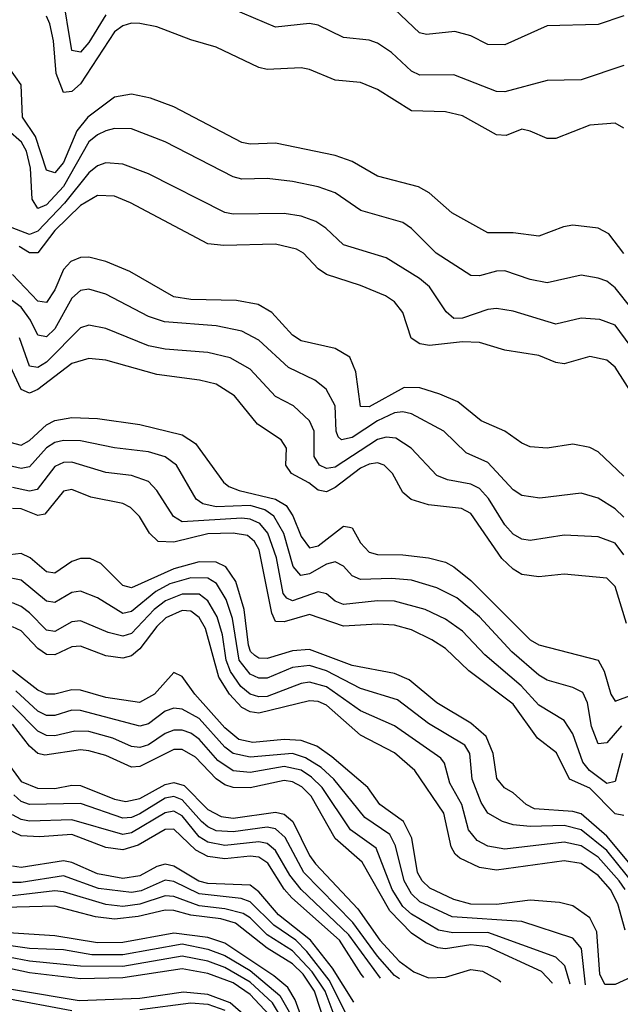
# Model space of a CAD drawing. Header units: inches. Extents: x 501365 to 657855, y 482276 to 547543.
# Tile 334 of 656: x 616027 to 617442, y 484159 to 486480. Entities that reach past the tile are written whole.
import ezdxf

# ---------------------------------------------------------------- set-up
doc = ezdxf.new("R2010")
doc.units = ezdxf.units.IN
doc.header["$MEASUREMENT"] = 0
doc.layers.add('A6418', color=7, linetype='Continuous')

msp = doc.modelspace()

# ---------------------------------------------------------------- linework, layer by layer
at = {"layer": 'A6418', "color": 5}
for points, elevation in [([(616230, 486491.1), (616190, 486426.2), (616170, 486403.4), (616150, 486407.3), (616126.8, 486546.8)], 2860), ([(617450, 486371.7), (617350, 486338), (617270, 486336.8), (617170, 486309.9), (617150, 486311), (617050, 486350.4), (616970, 486349.4), (616950, 486358.4), (616902.6, 486402.6), (616870, 486425), (616850, 486431.5), (616790, 486437.7), (616730, 486467.2), (616710, 486471.4), (616630, 486462.5), (616526.1, 486506.1)], 2860), ([(617450, 486489.2), (617390, 486468.5), (617270, 486465.8), (617170, 486420.8), (617130, 486421.9), (617090, 486441.9), (617052, 486452), (616985.4, 486445.4), (616969.3, 486449.3), (616910, 486505)], 2840), ([(617450, 486224.2), (617430, 486236.1), (617370, 486231), (617290, 486200.2), (617270, 486199.9), (617230, 486217.6), (617210, 486221.6), (617173, 486207), (617150, 486208.4), (617070, 486253.2), (617030, 486262.6), (616950, 486265.5), (616870, 486315.8), (616830, 486331.9), (616770, 486337.5), (616710, 486362.9), (616690, 486366.9), (616610, 486362.8), (616590, 486367), (616490, 486415.3), (616430, 486432.3), (616350, 486462.8), (616310, 486471.3), (616290, 486471.6), (616270, 486465.6), (616250, 486451.3), (616170, 486329.1), (616150, 486310.7), (616130, 486308), (616113.1, 486353.1), (616106.2, 486430), (616097.6, 486470), (616090, 486488.6)], 2880), ([(617450, 485929.2), (617414.9, 485974.9), (617390, 485988.2), (617330, 485995.7), (617308, 485992), (617250, 485969.9), (617190, 485977.5), (617130, 485977.9), (617045, 486025), (616991.5, 486071.5), (616966.2, 486086.2), (616870, 486110.9), (616810, 486146), (616770, 486159.9), (616630, 486189), (616570, 486186.5), (616550, 486190.4), (616390, 486274.7), (616335.2, 486295.2), (616290, 486304.7), (616250, 486297.6), (616187.7, 486250), (616161.8, 486218.2), (616130, 486143.3), (616110, 486119.3), (616090, 486125), (616064.5, 486204.5), (616033.1, 486250), (616030, 486326.2), (616004, 486364)], 2920), ([(617470, 485797.3), (617430, 485848.1), (617410, 485864), (617390, 485870.5), (617350, 485877.5), (617270, 485859.9), (617230, 485867.3), (617170, 485887.7), (617150, 485887.4), (617110, 485876.2), (617090, 485876.7), (617007.9, 485930), (616950, 485987.9), (616930, 486002.1), (616830.3, 486030.3), (616770, 486071.7), (616730, 486085.9), (616670, 486098.8), (616610, 486105.4), (616550, 486103.8), (616530, 486109.9), (616370, 486192.3), (616290, 486222.5), (616250, 486223.4), (616230, 486217.9), (616210, 486208.8), (616190, 486192.1), (616130, 486086.6), (616090, 486043.8), (616070, 486034.6), (616056.6, 486056.6), (616052.5, 486130), (616043, 486170), (616031.3, 486191.3), (615999.3, 486219.3)], 2940), ([(617490, 485678.7), (617430, 485759.7), (617393.5, 485773.5), (617350, 485776.2), (617290, 485762), (617190, 485792.8), (617150, 485799.2), (617130, 485797), (617070, 485776.6), (617050, 485775.4), (617031.4, 485791.4), (616992.5, 485850), (616969.2, 485870), (616890, 485918.7), (616790, 485949), (616748.5, 485988.5), (616724.6, 486004.6), (616690, 486017), (616650, 486022.8), (616530, 486021.8), (616510, 486025.5), (616330, 486116.4), (616270, 486139.5), (616230, 486142.2), (616210, 486135.3), (616190, 486118.8), (616132.7, 486047.3), (616070, 485981.6), (616050, 485973.8), (616009.1, 485989.1)], 2960), ([(617490, 485567.5), (617430, 485661), (617410, 485677.7), (617370, 485686), (617310, 485668.4), (617290, 485671.7), (617250, 485688.1), (617170, 485701.3), (617110, 485718.8), (617070, 485720.6), (616992.3, 485712.3), (616970, 485715.9), (616949, 485729), (616929.9, 485790), (616910, 485814.6), (616888.7, 485828.7), (616830, 485853.3), (616750, 485879.2), (616730, 485892.8), (616695.5, 485930), (616679.4, 485939.4), (616630, 485951), (616507.5, 485947.5), (616470, 485951.7), (616288.2, 486048.2), (616250, 486063.8), (616210, 486065.9), (616170, 486041.9), (616110, 485983.3), (616070, 485930.5), (616050, 485930.6), (616025.5, 485945.5)], 2980), ([(617450, 485404.3), (617390, 485461.6), (617370, 485471.6), (617330, 485479.3), (617270, 485469.9), (617230, 485473.2), (617210, 485481.6), (617170.3, 485510.3), (617114.2, 485534.2), (617059.4, 485579.4), (617017.2, 485597.2), (616970, 485612.2), (616932.9, 485612.9), (616850, 485567.8), (616830, 485568.3), (616818.8, 485650), (616804.5, 485684.5), (616770, 485705.1), (616690, 485723.1), (616670, 485736.4), (616621, 485790), (616589, 485809), (616537.7, 485817.7), (616430, 485820.2), (616390, 485826.7), (616286.1, 485886.1), (616230, 485910.3), (616190, 485920.3), (616170, 485919.6), (616147.1, 485910), (616130, 485890.8), (616110, 485843.4), (616090, 485813.7), (616070, 485816.6), (616010, 485879.2)], 3020), ([(617450, 485307.1), (617430, 485327), (617390, 485352.3), (617350, 485363.7), (617252.1, 485352.1), (617210, 485358.1), (617190, 485371.6), (617130, 485436.6), (617079.2, 485459.2), (617026.4, 485510), (616950, 485550.9), (616930, 485555.6), (616910, 485553.2), (616870, 485534.1), (616810, 485495.2), (616785, 485490), (616777, 485497), (616772.6, 485510), (616769.9, 485570), (616749.3, 485609.3), (616722.6, 485630), (616660.2, 485660.2), (616590, 485724.5), (616550, 485745.6), (616490, 485758), (616367.9, 485767.9), (616330, 485780.5), (616230, 485833.1), (616190, 485844.6), (616170, 485841.5), (616150, 485823.4), (616110, 485751.4), (616090, 485732.1), (616070, 485736.4), (616052.1, 485772.1), (616030, 485802.7), (615990, 485831.2)], 3040), ([(617450, 485218.7), (617430, 485246.4), (617390, 485261), (617310, 485265.3), (617230, 485252.3), (617210, 485255.4), (617190, 485267.5), (617170, 485289.4), (617131.6, 485351.6), (617110, 485374.9), (617090, 485385.4), (617035.1, 485395.1), (617010, 485405.4), (616949.3, 485470), (616913.2, 485493.2), (616890, 485495.6), (616870, 485490.4), (616770, 485425), (616750, 485422.1), (616733.5, 485430), (616721, 485450), (616720.9, 485510), (616710, 485534.7), (616671.9, 485570), (616630, 485591.4), (616570, 485656), (616522.7, 485682.7), (616470, 485695.8), (616370, 485703.2), (616330, 485710.9), (616230, 485752.3), (616190, 485759.9), (616170, 485753.7), (616090, 485672.6), (616070, 485659.8), (616050, 485663.1), (616026.6, 485730)], 3060), ([(617457, 485057), (617430, 485144.2), (617410, 485163.2), (617310, 485172.8), (617250, 485166.7), (617210, 485172.4), (617190, 485184.5), (617163.3, 485210), (617090, 485315.8), (617067.7, 485327.7), (616990, 485336.6), (616948.9, 485348.9), (616930, 485365.5), (616905.2, 485410), (616885.5, 485430), (616870, 485435.4), (616850, 485432.6), (616830, 485423.2), (616770, 485377.2), (616750, 485366.8), (616730, 485370.8), (616708.5, 485388.5), (616667.1, 485410), (616654.1, 485430), (616655.2, 485470), (616643, 485490), (616586.9, 485526.9), (616533, 485593), (616490, 485620.7), (616450.5, 485630.5), (616350, 485643.8), (616230, 485677.3), (616190, 485681.1), (616150, 485669.9), (616070, 485608.2), (616050, 485599.4), (616030, 485608.4), (616004.4, 485664.4)], 3080), ([(616003.8, 485483.8), (616030, 485476.8), (616050, 485488.4), (616090, 485525), (616110, 485535.3), (616150, 485542.2), (616210, 485539.6), (616310, 485525.5), (616410, 485501.2), (616441.3, 485481.3), (616507.4, 485390), (616519.9, 485379.9), (616543.8, 485370), (616629.7, 485349.7), (616654.6, 485334.5), (616670.4, 485310.4), (616690, 485261.8), (616710, 485235.1), (616730, 485239.8), (616790, 485285.8), (616803.9, 485283.9), (616810, 485282), (616830, 485246.9), (616850, 485224.6), (616870, 485219.1), (616930, 485218.6), (616990, 485211.2), (617030, 485201.1), (617050, 485190.6), (617090, 485157.7), (617230, 485018.1), (617250, 485006.6), (617390, 484970.4), (617404, 484944), (617419.5, 484890), (617430, 484874), (617470, 484888.9)], 3120), ([(617444.6, 484815.4), (617410, 484775.3), (617390, 484772.9), (617373.8, 484813.8), (617365, 484870), (617354, 484894), (617330, 484905.8), (617270, 484923), (617250, 484935.2), (617186.3, 484990), (617110, 485072.6), (617057, 485117), (617010, 485141.1), (616950, 485158.6), (616903.2, 485163.1), (616830, 485160.8), (616810, 485169.1), (616790, 485191.5), (616770, 485202.1), (616750, 485196.3), (616710, 485173.6), (616689.5, 485169.5), (616671.1, 485191.1), (616648.9, 485268.9), (616626, 485310), (616604.7, 485324.7), (616570, 485335.2), (616490, 485331.7), (616458.5, 485338.5), (616443, 485350), (616396.4, 485430), (616369.5, 485449.5), (616330, 485461.3), (616250, 485470.6), (616170, 485487.2), (616130, 485488.4), (616110, 485483.5), (616090, 485471.1), (616050, 485425.7), (616030, 485422.1), (615975, 485434.9)], 3140), ([(617447.5, 484750), (617430, 484683.9), (617410, 484679.9), (617369.3, 484710), (617353.7, 484730), (617330, 484796.7), (617310, 484827.8), (617250, 484864.5), (617208.7, 484910), (617123, 484983), (617070, 485039), (617030, 485067.1), (616982, 485090), (616910, 485109.1), (616870, 485109.9), (616790, 485101.3), (616770, 485109.6), (616750, 485126.3), (616730, 485131.4), (616670, 485110.5), (616656.5, 485116.5), (616647.8, 485127.8), (616631.7, 485211.7), (616611.5, 485270), (616592.5, 485292.5), (616570, 485302.9), (616550, 485305.2), (616410, 485296.1), (616389, 485309), (616350, 485370.5), (616330, 485391.7), (616290, 485405.4), (616230, 485412.5), (616150, 485436.9), (616130, 485435.9), (616110, 485426.7), (616067.8, 485372.2), (616050, 485368.5), (616010, 485376.9)], 3160), ([(617450, 484604.5), (617430, 484608.3), (617370, 484668.2), (617322.6, 484690), (617291.6, 484751.6), (617246.6, 484786.6), (617190, 484866.9), (617085.1, 484945.1), (617030, 484997.4), (616998, 485018), (616950, 485041.7), (616910, 485052.8), (616870, 485055.1), (616790, 485050.6), (616710, 485078), (616650, 485060.9), (616630, 485061.6), (616621, 485081), (616591.2, 485230), (616580.1, 485250), (616563.8, 485263.8), (616530, 485270), (616470, 485268.1), (616390, 485248.4), (616352.8, 485250), (616333.1, 485270), (616309, 485309), (616287.9, 485330), (616270, 485339.6), (616194.7, 485354.7), (616150, 485372.2), (616130, 485369), (616085.9, 485314.1), (616070, 485311), (616030, 485327.2), (616010, 485328)], 3180), ([(617470, 484484.2), (617410, 484555.3), (617350, 484608.1), (617330, 484613.7), (617240.2, 484620.2), (617219.9, 484630), (617190, 484657.7), (617169.5, 484669.5), (617151.1, 484691.1), (617142.7, 484750), (617126.3, 484790), (617090, 484821.8), (617010, 484869.9), (616944.3, 484924.3), (616910, 484939), (616810, 484957.4), (616710, 484995.3), (616670, 484991.9), (616610, 484974.5), (616590, 484974.9), (616581.2, 484981.2), (616570.8, 484990.8), (616565.9, 485005.9), (616555.8, 485090), (616536, 485156), (616512.8, 485190), (616490, 485201.2), (616450, 485201.8), (616390, 485185.6), (616290, 485141.1), (616270, 485146.5), (616217.8, 485197.8), (616192.6, 485210), (616170, 485210.3), (616150, 485203.1), (616110, 485175.7), (616090, 485178.5), (616051.8, 485211.8), (616030, 485221.8), (615990, 485216.8)], 3220), ([(617504.3, 484404.3), (617410, 484521.8), (617350, 484570.2), (617310, 484580.4), (617230, 484578.3), (617190, 484582.1), (617164.6, 484590), (617130, 484609.9), (617114.5, 484634.5), (617093.1, 484690), (617087.4, 484750), (617076, 484770), (616990, 484821), (616917, 484877), (616830, 484903.4), (616750, 484944.9), (616710, 484957.9), (616670, 484953.1), (616610, 484927.9), (616590, 484928.1), (616570, 484937.2), (616544, 484970), (616528.5, 485068.5), (616513.3, 485113.3), (616490.8, 485150.8), (616470, 485163.6), (616430, 485164.1), (616380.7, 485150), (616347.5, 485132.5), (616290, 485085.3), (616270, 485080.5), (616210, 485117.1), (616170, 485133.1), (616150, 485129.6), (616110, 485106.1), (616090, 485109.3), (616030, 485158.5), (615990, 485166.4)], 3240), ([(617453.3, 484430), (617439.5, 484450), (617390, 484505.6), (617350, 484532.6), (617310, 484541.1), (617170, 484525.1), (617130, 484531.8), (617104.8, 484544.8), (617084.3, 484570), (617068.9, 484630), (617040.7, 484680.7), (617027.7, 484727.7), (617019.4, 484739.4), (616910, 484815.8), (616830, 484851), (616750, 484907.7), (616710, 484918.7), (616690, 484915.5), (616610, 484885), (616590, 484883.9), (616569.8, 484889.8), (616547.9, 484907.9), (616523.3, 484943.3), (616513.4, 484970), (616504.5, 485030), (616492.2, 485072.2), (616470.5, 485110.5), (616450, 485125.7), (616410, 485126.2), (616370.1, 485109.8), (616344, 485090), (616290, 485033.4), (616270, 485027.1), (616235.4, 485035.4), (616170, 485063), (616150, 485060.7), (616110, 485037.6), (616090, 485040.7), (616050, 485082.2), (616030, 485096.5), (616010, 485105.2)], 3260), ([(617453.9, 484333.9), (617436, 484396), (617418.6, 484430), (617390, 484462.5), (617350, 484491), (617310, 484497.6), (617150, 484475.1), (617110, 484481.8), (617063.9, 484503.9), (617052.9, 484512.9), (617043.5, 484530), (617026.2, 484610), (616958.3, 484710), (616910, 484752.2), (616830, 484793.2), (616750, 484864), (616730, 484872.7), (616710, 484874.4), (616590, 484845.6), (616570, 484848.2), (616550, 484858.6), (616521.4, 484890), (616495.8, 484930), (616464.8, 485044.8), (616450, 485070.9), (616430, 485085.6), (616410, 485087.7), (616371.1, 485070), (616350, 485049.4), (616310, 484996.6), (616290, 484980.8), (616270, 484974.9), (616230, 484980.7), (616170, 485003.6), (616150, 485001.7), (616110, 484982.6), (616090, 484983.7), (616070, 484997.9), (616030, 485039.7), (616010, 485049.2)], 3280), ([(617496.4, 484236.4), (617430, 484205.4), (617405.9, 484205.9), (617393.5, 484230), (617386.8, 484330), (617370, 484362.6), (617330, 484391), (617299.1, 484399.1), (617230, 484404.6), (617150, 484394.3), (617090, 484395), (617050, 484406.1), (616993, 484433), (616975.2, 484450), (616964.5, 484470), (616950.8, 484550.8), (616931.3, 484590), (616875.7, 484630), (616846.9, 484670), (616762.7, 484742.7), (616727.4, 484767.4), (616690, 484781), (616650, 484783.2), (616575.9, 484775.9), (616543.5, 484783.5), (616510.4, 484810.4), (616439.7, 484890), (616410, 484931.5), (616390, 484941.2), (616344.7, 484890), (616309.4, 484870.6), (616230, 484882.3), (616170, 484899.2), (616150, 484900.6), (616110, 484890.2), (616090, 484889.9), (616070, 484899.5), (616010, 484946.3)], 3320), ([(617360, 484205.2), (617350.5, 484290.5), (617330, 484315.1), (617210, 484354.2), (617045.5, 484365.5), (616970, 484400.8), (616950, 484419.5), (616932.5, 484450), (616912.4, 484532.4), (616899.2, 484559.2), (616839.8, 484599.8), (616767.3, 484690), (616737.4, 484717.4), (616700.2, 484740.2), (616670, 484750.1), (616570, 484741.3), (616530.1, 484750.1), (616510, 484765), (616450, 484832.7), (616410, 484854.9), (616390, 484857.4), (616370, 484849.7), (616330, 484820.5), (616310, 484814.4), (616170, 484851.8), (616150, 484852.1), (616110, 484839.6), (616090, 484839.6), (616070, 484850), (616018, 484898)], 3340), ([(617323.7, 484206.4), (617311.7, 484250), (617290.5, 484270.5), (617130, 484328.1), (617047.5, 484327.5), (617013.6, 484333.6), (616950, 484371.9), (616929.8, 484390), (616904.7, 484430), (616867.2, 484527.2), (616806.2, 484570), (616739.6, 484670), (616714.7, 484694.7), (616690, 484710.8), (616650, 484719.6), (616570, 484705.2), (616530, 484709.8), (616494.1, 484734.1), (616450, 484784.2), (616430, 484798.5), (616410, 484805), (616390, 484805), (616370, 484797.3), (616330, 484770.6), (616310, 484764.2), (616290, 484766.6), (616246.6, 484786.6), (616190, 484801.8), (616157.1, 484802.9), (616110, 484791.6), (616090, 484792.4), (616070, 484802.9), (616010, 484863.8)], 3360), ([(617282.3, 484207.8), (617281.4, 484210), (617256.1, 484236.1), (617130, 484294.5), (617090, 484299), (617030, 484289.6), (617011.9, 484291.9), (616983.8, 484303.9), (616950, 484326.7), (616899.4, 484379.4), (616834.2, 484494.2), (616770, 484550), (616713.4, 484650), (616691.9, 484671.9), (616670, 484683.3), (616650, 484686.4), (616570, 484669.3), (616530, 484670.2), (616510, 484676.8), (616490.2, 484690.2), (616441.5, 484741.5), (616410, 484759.5), (616390, 484760), (616310, 484719.8), (616290, 484717.8), (616230, 484745.2), (616190, 484756.8), (616170, 484759.2), (616086.2, 484746.2), (616070, 484750.5), (616050, 484767.6), (616010, 484819.7)], 3380), ([(615990, 484739.4), (616030, 484684.2), (616068.7, 484668.7), (616110, 484668), (616150, 484675.7), (616170, 484674.6), (616250, 484642.7), (616276.8, 484636.8), (616310, 484644.5), (616370, 484677.3), (616390, 484682.1), (616414.7, 484674.7), (616470, 484618.2), (616501.4, 484601.4), (616530, 484598.2), (616630, 484612.3), (616650, 484607.4), (616670.2, 484590), (616709.8, 484510), (616724, 484490), (616823.9, 484383.9), (616875.7, 484310), (616920.8, 484260.8), (616955.6, 484235.6), (616990, 484221.4), (617030, 484222.7), (617090, 484241.1), (617117.4, 484237.4), (617155.8, 484215.8), (617160.8, 484211.7)], 3420), ([(616921.8, 484219.5), (616910, 484226.9), (616870, 484272.5), (616811.9, 484351.9), (616696.7, 484470), (616652.4, 484552.4), (616630, 484572.3), (616610, 484576.7), (616530, 484565.8), (616490, 484568.3), (616470, 484577.3), (616455.4, 484590), (616410, 484641.2), (616390, 484648.7), (616370, 484644.6), (616310, 484608), (616290, 484599.7), (616270, 484597.8), (616170, 484632.1), (616050, 484630), (616030, 484637.2), (616012.7, 484652.7)], 3440), ([(616877.1, 484221), (616802.7, 484322.7), (616689.8, 484430), (616663.3, 484463.3), (616630, 484521.9), (616610, 484538.3), (616590, 484542.4), (616510, 484533.1), (616470, 484541.2), (616450, 484554.2), (616410, 484603.1), (616390, 484614.7), (616370, 484610.8), (616290, 484562.9), (616270, 484559.6), (616150, 484594), (616050, 484590.5), (616030, 484594.8), (616010, 484605.7)], 3460), ([(616837.7, 484222.3), (616831.4, 484230), (616780.6, 484310), (616668.3, 484410), (616650, 484430.7), (616611.5, 484491.5), (616590, 484506), (616570, 484508.3), (616510, 484501.8), (616470, 484507.5), (616442.1, 484522.1), (616390, 484572.2), (616370, 484571.4), (616305.8, 484534.2), (616270, 484523), (616230, 484529), (616150, 484559.3), (616073.9, 484553.9), (616030, 484556), (616000.6, 484570)], 3480), ([(616814.1, 484163.9), (616764, 484244), (616712.4, 484310), (616636.7, 484370), (616590, 484424.4), (616570, 484439.9), (616470, 484443.5), (616449.2, 484449.2), (616390, 484484.3), (616370, 484489.6), (616350, 484484.1), (616310, 484461.6), (616270, 484455.6), (616210, 484466.8), (616150, 484493.5), (616130, 484496.9), (616030, 484481.9), (616010, 484484.5)], 3520), ([(616799, 484130), (616756.3, 484216.3), (616703.6, 484283.6), (616677.6, 484310), (616625.6, 484345.6), (616570, 484400.7), (616548.8, 484408.8), (616450, 484419.4), (616390, 484448.9), (616370, 484451.4), (616313.1, 484426.9), (616290, 484422.4), (616212.4, 484432.4), (616130, 484461.7), (616030, 484446), (616010, 484446.5)], 3540), ([(616774.7, 484114.7), (616746.5, 484190), (616716, 484236), (616670, 484284.9), (616610, 484322.7), (616570, 484363.2), (616553.1, 484373.1), (616510, 484384.4), (616450, 484391.4), (616390, 484413.4), (616370, 484414.4), (616310, 484395), (616270, 484390), (616230, 484394), (616130, 484424.3), (616110, 484426.5), (616010, 484414.9)], 3560), ([(616750, 484103.8), (616721.6, 484190), (616694.5, 484230), (616670, 484254.5), (616610, 484291.6), (616535.3, 484350), (616500.8, 484360.8), (616430, 484369.4), (616390, 484379.8), (616370, 484380.6), (616306.3, 484366.3), (616250, 484359.7), (616205.4, 484365.4), (616110, 484390.7), (615990, 484387.4)], 3580), ([(616712.3, 484070), (616676.2, 484170), (616658.6, 484198.6), (616626, 484226), (616510, 484303.3), (616470, 484316.7), (616390, 484326.8), (616270, 484304.9), (616210, 484303.9), (616110, 484320.6), (615950, 484330.3)], 3620), ([(615950, 484305.3), (616050, 484291.6), (616130, 484288.3), (616196.5, 484276.5), (616270, 484276.6), (616410, 484301.3), (616470, 484289.1), (616510, 484274.1), (616570, 484238.5), (616639.9, 484179.9), (616661.7, 484141.7)], 3640), ([(616614.6, 484134.6), (616570, 484182.1), (616530, 484209.5), (616470, 484232), (616410, 484242.9), (616270, 484221.1), (616170, 484219), (616050, 484233.2), (615890, 484267.7)], 3680), ([(616645.2, 484125.2), (616622.5, 484162.5), (616570, 484211.1), (616510, 484246.2), (616470, 484260.7), (616410, 484272.4), (616270, 484248.3), (616170, 484248.8), (616050, 484261.1), (615950, 484279.3)], 3660), ([(616559.8, 484130), (616522.7, 484162.7), (616470, 484182.1), (616412.7, 484187.3), (616310, 484172.7), (616167.3, 484167.3), (615875.6, 484215.6)], 3720), ([(615990, 484174.2), (616150, 484144.6)], 3740), ([(616310, 484146.7), (616430, 484162.3), (616470, 484159.3), (616510, 484145.5)], 3740)]:
    msp.add_lwpolyline(points, dxfattribs=dict(at, elevation=elevation))

doc.saveas('drawing.dxf')
